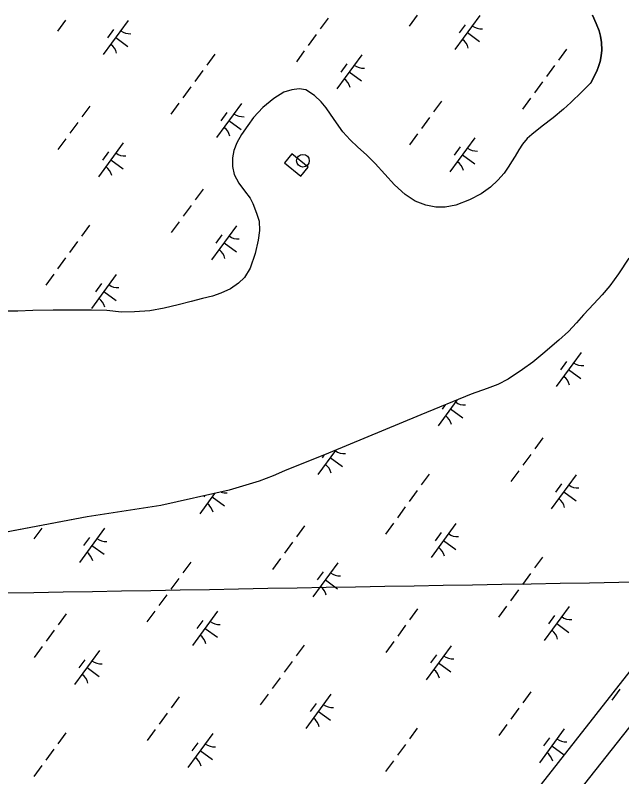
# Model space of a CAD drawing. Extents: x 3905714 to 3926767, y 183354 to 205755.
# Drawn here: x 3919112 to 3919831, y 199307 to 200209 of the extents above; entities that cross this region are included whole.
import ezdxf

# ---------------------------------------------------------------- set-up
doc = ezdxf.new("R2010")
doc.units = 0
for name, color, linetype in [('V-CHAN-DOCK', 7, 'Continuous'), ('V-DOMW-TANK', 7, 'Continuous'), ('V-GRID-MAJR', 7, 'Continuous'), ('V-TOPO-SHOR', 7, 'Continuous'), ('V-UTIL-LINE', 7, 'Continuous'), ('V-WETL-SWMP', 7, 'Continuous')]:
    doc.layers.add(name, color=color, linetype=linetype)

msp = doc.modelspace()

# ---------------------------------------------------------------- linework, layer by layer
at = {"layer": 'V-CHAN-DOCK'}
msp.add_lwpolyline([(3919430.67, 200033.99), (3919450.18, 200018.14), (3919458.83, 200028.79), (3919439.32, 200044.64)], close=True, dxfattribs=at)
at = {"layer": 'V-DOMW-TANK'}
msp.add_circle((3919452.6, 200036.42), 7.5, dxfattribs=at)
at = {"layer": 'V-GRID-MAJR'}
msp.add_spline([(3915564.39, 199463.04), (3920000.19, 199540.18), (3922558.63, 199584.93)], degree=3, dxfattribs=at)
at = {"layer": 'V-TOPO-SHOR'}
for points in [[(3919794.3, 200129.42), (3919801.02, 200142.36), (3919803.06, 200147.93), (3919804.84, 200153.92), (3919806.27, 200160.6), (3919807.03, 200167.45), (3919806.57, 200176.35), (3919805.27, 200183.87), (3919803.54, 200190.29), (3919800.26, 200199.01), (3919795.7, 200208.83)], [(3919794.3, 200129.42), (3919793.1, 200127.86), (3919783.36, 200117.8), (3919770.27, 200105.42), (3919761.54, 200097.42), (3919749.22, 200087.09), (3919736.13, 200077.28), (3919724.06, 200067.47), (3919718.42, 200062.56), (3919712.78, 200055.86), (3919708.42, 200049.42), (3919704.33, 200041.94), (3919699.97, 200034.98), (3919696.64, 200029.83)], [(3919696.64, 200029.83), (3919691, 200021.84), (3919683.82, 200013.33), (3919674.84, 200005.07), (3919663.8, 199997.06), (3919650.19, 199990.08), (3919633.73, 199983.86), (3919621.14, 199981.25), (3919610.33, 199981.22), (3919598.23, 199983.76), (3919585.61, 199988.61), (3919574.01, 199996.3), (3919561.37, 200007.84), (3919549.76, 200020.41), (3919538.41, 200033.25), (3919528.08, 200043.25), (3919517.77, 200052.49), (3919508.74, 200060.95), (3919499.97, 200070.44), (3919489.64, 200085.34), (3919480.08, 200098.95), (3919474.14, 200106.13), (3919466.4, 200113.57), (3919456.09, 200120.23), (3919448.11, 200121.5), (3919439.37, 200120.44), (3919430.12, 200117.59), (3919418.3, 200110.09), (3919405.21, 200099.25), (3919393.92, 200087.64), (3919387.26, 200078.11), (3919379.83, 200067.54), (3919374.45, 200057.74), (3919370.62, 200048.47), (3919369.36, 200039.72), (3919369.39, 200029.43), (3919371.21, 200020.17), (3919376.9, 200009.9), (3919383.36, 200000.91), (3919390.33, 199992.18), (3919393.18, 199985.76), (3919397.84, 199974.2), (3919400.7, 199964.94), (3919401.24, 199953.62), (3919399.73, 199942.3), (3919396.17, 199926.59), (3919390.05, 199909.08), (3919383.39, 199898), (3919376.46, 199891.29), (3919366.7, 199884.57), (3919355.4, 199879.4), (3919345.63, 199875.77), (3919333.55, 199873.16), (3919320.18, 199869.78), (3919305.01, 199865.88), (3919288.29, 199861.72), (3919271.07, 199858.58), (3919253.06, 199857.24), (3919237.62, 199857.2), (3919220.38, 199858.96), (3919202.11, 199859.42), (3919181.79, 199859.36), (3919156.58, 199859.29), (3919132.65, 199858.97), (3919114.64, 199858.15), (3919094.83, 199858.09)], [(3919839.02, 199921.04), (3919826.74, 199902.26), (3919816.25, 199888.36), (3919807.29, 199877.54), (3919797.56, 199866.98), (3919785.26, 199853.85), (3919776.81, 199844.32), (3919767.33, 199834.27), (3919756.06, 199823.97), (3919737.1, 199807.73), (3919725.05, 199797.94), (3919712.74, 199789.17), (3919696.08, 199777.82), (3919683.77, 199771.36), (3919671.19, 199766.71), (3919652.2, 199759.71), (3919592.42, 199735.4), (3919483.11, 199689.88), (3919430.76, 199669.19), (3919417.42, 199663.24), (3919400.74, 199657.03), (3919365.32, 199646.14), (3919284.2, 199628.19), (3919197.15, 199614.59), (3919048.5, 199586.43)]]:
    msp.add_lwpolyline(points, dxfattribs=at)
at = {"layer": 'V-UTIL-LINE'}
for points in [[(3920382.72, 200123.13), (3919431.34, 198911.04), (3917639.74, 196643.01), (3912670.96, 189304.15), (3911629.35, 187953.28)], [(3917520.12, 196733.21), (3917669.62, 196618.74), (3919457.38, 198881.61), (3920417.08, 200095.51)]]:
    msp.add_lwpolyline(points, dxfattribs=at)
at = {"layer": 'V-WETL-SWMP'}
for p, q in [((3919482.68, 200205.33), (3919473.22, 200192.42)), ((3919588.09, 200208.62), (3919578.64, 200195.71)), ((3919662.27, 200208.29), (3919632.72, 200167.96)), ((3919795.7, 200208.83), (3919800.26, 200199.01)), ((3919171.42, 200202.79), (3919161.96, 200189.89)), ((3919245.6, 200202.47), (3919216.05, 200162.13)), ((3919644.82, 200197.52), (3919637.73, 200187.84)), ((3919800.26, 200199.01), (3919803.54, 200190.29)), ((3919228.15, 200191.7), (3919221.06, 200182.02)), ((3919468.5, 200185.97), (3919459.04, 200173.06)), ((3919647.5, 200188.13), (3919662.02, 200177.49)), ((3919803.54, 200190.29), (3919805.27, 200183.87)), ((3919230.83, 200182.3), (3919245.35, 200171.66)), ((3919805.27, 200183.87), (3919806.58, 200176.35)), ((3919764.82, 200168.39), (3919755.37, 200155.49)), ((3919806.58, 200176.35), (3919807.03, 200167.45)), ((3919348.15, 200162.57), (3919338.69, 200149.66)), ((3919454.31, 200166.61), (3919444.86, 200153.7)), ((3919522.32, 200161.78), (3919492.77, 200121.44)), ((3919806.28, 200160.6), (3919804.84, 200153.92)), ((3919807.03, 200167.45), (3919806.28, 200160.6)), ((3919504.87, 200151.01), (3919497.78, 200141.33)), ((3919804.84, 200153.92), (3919803.06, 200147.93)), ((3919333.97, 200143.21), (3919324.51, 200130.3)), ((3919507.55, 200141.61), (3919522.07, 200130.97)), ((3919750.64, 200149.03), (3919741.18, 200136.13)), ((3919801.02, 200142.36), (3919794.3, 200129.42)), ((3919803.06, 200147.93), (3919801.02, 200142.36)), ((3919319.78, 200123.85), (3919310.33, 200110.94)), ((3919736.45, 200129.67), (3919727, 200116.77)), ((3919793.1, 200127.86), (3919783.35, 200117.8)), ((3919794.3, 200129.42), (3919793.1, 200127.86)), ((3919430.11, 200117.59), (3919418.3, 200110.09)), ((3919439.37, 200120.44), (3919430.11, 200117.59)), ((3919448.11, 200121.5), (3919439.37, 200120.44)), ((3919456.09, 200120.23), (3919448.11, 200121.5)), ((3919466.4, 200113.57), (3919456.09, 200120.23)), ((3919474.14, 200106.13), (3919466.4, 200113.57)), ((3919783.35, 200117.8), (3919770.27, 200105.42)), ((3919305.6, 200104.49), (3919296.14, 200091.58)), ((3919418.3, 200110.09), (3919405.21, 200099.25)), ((3919480.08, 200098.95), (3919474.14, 200106.13)), ((3919616.86, 200107.02), (3919607.4, 200094.12)), ((3919722.27, 200110.31), (3919712.81, 200097.41)), ((3919770.27, 200105.42), (3919761.54, 200097.42)), ((3919200.19, 200101.2), (3919190.73, 200088.29)), ((3919379.78, 200104.16), (3919350.23, 200063.83)), ((3919405.21, 200099.25), (3919393.92, 200087.64)), ((3919489.64, 200085.34), (3919480.08, 200098.95)), ((3919761.54, 200097.42), (3919749.22, 200087.09)), ((3919362.33, 200093.39), (3919355.24, 200083.71)), ((3919393.92, 200087.64), (3919387.26, 200078.11)), ((3919602.67, 200087.66), (3919593.22, 200074.76)), ((3919749.22, 200087.09), (3919736.13, 200077.28)), ((3919186, 200081.84), (3919176.55, 200068.93)), ((3919365.01, 200083.99), (3919379.53, 200073.36)), ((3919387.26, 200078.11), (3919379.83, 200067.54)), ((3919499.97, 200070.44), (3919489.64, 200085.34)), ((3919508.74, 200060.95), (3919499.97, 200070.44)), ((3919736.13, 200077.28), (3919724.06, 200067.47)), ((3919171.82, 200062.48), (3919162.36, 200049.57)), ((3919379.83, 200067.54), (3919374.45, 200057.74)), ((3919517.77, 200052.48), (3919508.74, 200060.95)), ((3919588.49, 200068.3), (3919579.03, 200055.4)), ((3919656.5, 200063.47), (3919626.95, 200023.14)), ((3919718.42, 200062.56), (3919712.78, 200055.86)), ((3919724.06, 200067.47), (3919718.42, 200062.56)), ((3919239.83, 200057.65), (3919210.28, 200017.31)), ((3919374.45, 200057.74), (3919370.62, 200048.47)), ((3919528.09, 200043.25), (3919517.77, 200052.48)), ((3919639.05, 200052.7), (3919631.95, 200043.02)), ((3919712.78, 200055.86), (3919708.42, 200049.41)), ((3919222.37, 200046.88), (3919215.28, 200037.2)), ((3919370.62, 200048.47), (3919369.36, 200039.72)), ((3919538.41, 200033.25), (3919528.09, 200043.25)), ((3919641.72, 200043.3), (3919656.24, 200032.67)), ((3919704.33, 200041.94), (3919699.97, 200034.98)), ((3919708.42, 200049.41), (3919704.33, 200041.94)), ((3919225.05, 200037.48), (3919239.57, 200026.84)), ((3919369.36, 200039.72), (3919369.39, 200029.43)), ((3919549.76, 200020.41), (3919538.41, 200033.25)), ((3919699.97, 200034.98), (3919696.64, 200029.83)), ((3919369.39, 200029.43), (3919371.21, 200020.17)), ((3919696.64, 200029.83), (3919691, 200021.84)), ((3919371.21, 200020.17), (3919376.9, 200009.9)), ((3919561.37, 200007.84), (3919549.76, 200020.41)), ((3919691, 200021.84), (3919683.82, 200013.33)), ((3919376.9, 200009.9), (3919383.36, 200000.91)), ((3919574.01, 199996.3), (3919561.37, 200007.84)), ((3919683.82, 200013.33), (3919674.84, 200005.07)), ((3919334.37, 200002.89), (3919324.91, 199989.98)), ((3919383.36, 200000.91), (3919390.33, 199992.18)), ((3919585.61, 199988.61), (3919574.01, 199996.3)), ((3919663.8, 199997.06), (3919650.18, 199990.08)), ((3919674.84, 200005.07), (3919663.8, 199997.06)), ((3919390.33, 199992.18), (3919393.18, 199985.76)), ((3919598.23, 199983.76), (3919585.61, 199988.61)), ((3919650.18, 199990.08), (3919633.74, 199983.86)), ((3919320.18, 199983.53), (3919310.72, 199970.62)), ((3919393.18, 199985.76), (3919397.84, 199974.2)), ((3919610.33, 199981.22), (3919598.23, 199983.76)), ((3919621.14, 199981.25), (3919610.33, 199981.22)), ((3919633.74, 199983.86), (3919621.14, 199981.25)), ((3919397.84, 199974.2), (3919400.7, 199964.94)), ((3919199.84, 199960.13), (3919190.38, 199947.23)), ((3919306, 199964.17), (3919296.54, 199951.26)), ((3919400.7, 199964.94), (3919401.24, 199953.62)), ((3919374.01, 199959.34), (3919344.46, 199919.01)), ((3919401.24, 199953.62), (3919399.73, 199942.3)), ((3919356.55, 199948.57), (3919349.46, 199938.89)), ((3919399.73, 199942.3), (3919396.17, 199926.59)), ((3919185.65, 199940.77), (3919176.2, 199927.87)), ((3919359.23, 199939.17), (3919373.75, 199928.53)), ((3919396.17, 199926.59), (3919390.04, 199909.08)), ((3919171.47, 199921.41), (3919162.01, 199908.51)), ((3919839.02, 199921.05), (3919826.74, 199902.26)), ((3919390.04, 199909.08), (3919383.39, 199898)), ((3919157.28, 199902.05), (3919147.83, 199889.15)), ((3919231.47, 199901.72), (3919201.92, 199861.39)), ((3919383.39, 199898), (3919376.46, 199891.29)), ((3919826.74, 199902.26), (3919816.25, 199888.36)), ((3919214.01, 199890.96), (3919206.92, 199881.28)), ((3919376.46, 199891.29), (3919366.7, 199884.57)), ((3919816.25, 199888.36), (3919807.29, 199877.54)), ((3919216.69, 199881.56), (3919231.21, 199870.92)), ((3919355.4, 199879.4), (3919345.63, 199875.77)), ((3919366.7, 199884.57), (3919355.4, 199879.4)), ((3919333.54, 199873.16), (3919320.18, 199869.78)), ((3919345.63, 199875.77), (3919333.54, 199873.16)), ((3919807.29, 199877.54), (3919797.56, 199866.98)), ((3919288.3, 199861.72), (3919271.07, 199858.58)), ((3919305.01, 199865.88), (3919288.3, 199861.72)), ((3919320.18, 199869.78), (3919305.01, 199865.88)), ((3919797.56, 199866.98), (3919785.26, 199853.85)), ((3919114.64, 199858.15), (3919094.83, 199858.09)), ((3919132.65, 199858.97), (3919114.64, 199858.15)), ((3919156.58, 199859.29), (3919132.65, 199858.97)), ((3919181.79, 199859.36), (3919156.58, 199859.29)), ((3919202.11, 199859.42), (3919181.79, 199859.36)), ((3919220.38, 199858.95), (3919202.11, 199859.42)), ((3919237.62, 199857.2), (3919220.38, 199858.95)), ((3919253.06, 199857.24), (3919237.62, 199857.2)), ((3919271.07, 199858.58), (3919253.06, 199857.24)), ((3919785.26, 199853.85), (3919776.81, 199844.32)), ((3919776.81, 199844.32), (3919767.33, 199834.27)), ((3919767.33, 199834.27), (3919756.06, 199823.97)), ((3919756.06, 199823.97), (3919737.1, 199807.73)), ((3919737.1, 199807.73), (3919725.05, 199797.94)), ((3919782.32, 199809.24), (3919752.77, 199768.91)), ((3919725.05, 199797.94), (3919712.74, 199789.17)), ((3919764.87, 199798.48), (3919757.77, 199788.8)), ((3919712.74, 199789.17), (3919696.08, 199777.82)), ((3919767.54, 199789.08), (3919782.06, 199778.44)), ((3919683.77, 199771.36), (3919671.19, 199766.7)), ((3919696.08, 199777.82), (3919683.77, 199771.36)), ((3919671.19, 199766.7), (3919652.2, 199759.71)), ((3919652.2, 199759.71), (3919592.42, 199735.4)), ((3919635.05, 199752.74), (3919612.81, 199722.39)), ((3919621.42, 199747.2), (3919617.82, 199742.28)), ((3919592.42, 199735.4), (3919483.11, 199689.89)), ((3919627.59, 199742.56), (3919642.11, 199731.92)), ((3919736.9, 199707.97), (3919727.45, 199695.07)), ((3919483.11, 199689.89), (3919430.76, 199669.19)), ((3919491.11, 199693.22), (3919470.28, 199664.78)), ((3919477.47, 199687.66), (3919475.28, 199684.67)), ((3919485.05, 199684.95), (3919499.57, 199674.31)), ((3919722.72, 199688.61), (3919713.26, 199675.71)), ((3919417.42, 199663.24), (3919400.74, 199657.03)), ((3919430.76, 199669.19), (3919417.42, 199663.24)), ((3919602.37, 199665.21), (3919592.92, 199652.31)), ((3919708.54, 199669.25), (3919699.08, 199656.35)), ((3919776.54, 199664.42), (3919746.99, 199624.09)), ((3919400.74, 199657.03), (3919365.32, 199646.14)), ((3919759.09, 199653.66), (3919752, 199643.98)), ((3919365.32, 199646.14), (3919284.2, 199628.19)), ((3919588.19, 199645.85), (3919578.73, 199632.95)), ((3919347.93, 199642.29), (3919330.32, 199618.26)), ((3919336.51, 199639.77), (3919335.33, 199638.15)), ((3919345.1, 199638.43), (3919359.62, 199627.79)), ((3919761.77, 199644.26), (3919776.29, 199633.62)), ((3919284.2, 199628.19), (3919197.15, 199614.59)), ((3919574.01, 199626.49), (3919564.55, 199613.59)), ((3919197.15, 199614.59), (3919048.5, 199586.43)), ((3919143.15, 199601.31), (3919133.69, 199588.4)), ((3919217.33, 199600.98), (3919187.78, 199560.65)), ((3919454.41, 199603.84), (3919444.95, 199590.94)), ((3919559.82, 199607.13), (3919550.37, 199594.23)), ((3919634, 199606.81), (3919604.45, 199566.47)), ((3919616.55, 199596.04), (3919609.46, 199586.36)), ((3919199.88, 199590.21), (3919192.79, 199580.53)), ((3919440.23, 199584.48), (3919430.77, 199571.58)), ((3919619.23, 199586.64), (3919633.75, 199576)), ((3919202.56, 199580.81), (3919217.08, 199570.18)), ((3919426.04, 199565.12), (3919416.59, 199552.22)), ((3919736.55, 199566.91), (3919727.1, 199554)), ((3919319.88, 199561.08), (3919310.42, 199548.18)), ((3919494.05, 199560.29), (3919464.5, 199519.96)), ((3919476.6, 199549.52), (3919469.51, 199539.84)), ((3919722.37, 199547.55), (3919712.91, 199534.64)), ((3919305.7, 199541.72), (3919296.24, 199528.82)), ((3919479.27, 199540.12), (3919493.8, 199529.49)), ((3919708.18, 199528.19), (3919698.73, 199515.28)), ((3919291.51, 199522.36), (3919282.06, 199509.46)), ((3919277.33, 199503), (3919267.87, 199490.1)), ((3919351.51, 199502.68), (3919321.96, 199462.34)), ((3919588.59, 199505.54), (3919579.13, 199492.63)), ((3919694, 199508.83), (3919684.54, 199495.92)), ((3919768.18, 199508.5), (3919738.63, 199468.17)), ((3919171.92, 199499.71), (3919162.46, 199486.8)), ((3919334.06, 199491.91), (3919326.97, 199482.23)), ((3919750.73, 199497.73), (3919743.64, 199488.05)), ((3919336.74, 199482.51), (3919351.26, 199471.87)), ((3919574.4, 199486.18), (3919564.95, 199473.27)), ((3919753.41, 199488.33), (3919767.93, 199477.7)), ((3919157.73, 199480.35), (3919148.28, 199467.44)), ((3919560.22, 199466.82), (3919550.76, 199453.91)), ((3919143.55, 199460.99), (3919134.09, 199448.08)), ((3919211.56, 199456.16), (3919182.01, 199415.83)), ((3919454.06, 199462.78), (3919444.6, 199449.87)), ((3919628.23, 199461.98), (3919598.68, 199421.65)), ((3919610.78, 199451.22), (3919603.68, 199441.54)), ((3919194.1, 199445.39), (3919187.01, 199435.71)), ((3919439.87, 199443.42), (3919430.42, 199430.51)), ((3919613.45, 199441.82), (3919627.97, 199431.18)), ((3919196.78, 199435.99), (3919211.3, 199425.36)), ((3919425.69, 199424.06), (3919416.23, 199411.15)), ((3919828.18, 199410.52), (3919818.72, 199397.62)), ((3919306.09, 199401.41), (3919296.64, 199388.5)), ((3919411.51, 199404.7), (3919402.05, 199391.79)), ((3919485.69, 199404.37), (3919456.14, 199364.04)), ((3919722.77, 199407.23), (3919713.31, 199394.32)), ((3919468.24, 199393.6), (3919461.15, 199383.92)), ((3919470.92, 199384.2), (3919485.44, 199373.56)), ((3919708.58, 199387.87), (3919699.13, 199374.96)), ((3919291.91, 199382.05), (3919282.45, 199369.14)), ((3919694.4, 199368.51), (3919684.94, 199355.6)), ((3919171.56, 199358.65), (3919162.11, 199345.74)), ((3919277.73, 199362.69), (3919268.27, 199349.78)), ((3919345.74, 199357.85), (3919316.19, 199317.52)), ((3919588.24, 199364.47), (3919578.78, 199351.56)), ((3919762.41, 199363.68), (3919732.86, 199323.35)), ((3919328.28, 199347.09), (3919321.19, 199337.41)), ((3919744.96, 199352.91), (3919737.86, 199343.23)), ((3919157.38, 199339.29), (3919147.92, 199326.38)), ((3919574.05, 199345.11), (3919564.6, 199332.2)), ((3919747.63, 199343.51), (3919762.15, 199332.87)), ((3919330.96, 199337.69), (3919345.48, 199327.05)), ((3919143.2, 199319.93), (3919133.74, 199307.02)), ((3919559.87, 199325.75), (3919550.41, 199312.84))]:
    msp.add_line(p, q, dxfattribs=at)
for centre, start, end in [((3919664.02, 200210.27), 232.99998, 274.54364), ((3919247.34, 200204.44), 232.99998, 274.54364), ((3919631.37, 200165.7), 12.99998, 54.54364), ((3919214.69, 200159.88), 12.99998, 54.54364), ((3919524.06, 200163.75), 232.99998, 274.54364), ((3919491.41, 200119.19), 12.99998, 54.54364), ((3919381.52, 200106.14), 232.99998, 274.54364), ((3919348.87, 200061.57), 12.99998, 54.54364), ((3919658.24, 200065.45), 232.99998, 274.54364), ((3919241.57, 200059.62), 232.99998, 274.54364), ((3919625.59, 200020.88), 12.99998, 54.54364), ((3919208.92, 200015.06), 12.99998, 54.54364), ((3919375.75, 199961.31), 232.99998, 274.54364), ((3919343.1, 199916.75), 12.99998, 54.54364), ((3919233.21, 199903.7), 232.99998, 274.54364), ((3919200.56, 199859.14), 12.99998, 54.54364), ((3919784.06, 199811.22), 232.99998, 274.54364), ((3919751.41, 199766.65), 12.99998, 54.54364), ((3919644.11, 199764.7), 232.99998, 274.54364), ((3919611.46, 199720.14), 12.99998, 54.54364), ((3919501.57, 199707.09), 232.99998, 274.54364), ((3919468.92, 199662.52), 12.99998, 54.54364), ((3919778.28, 199666.4), 232.99998, 274.54364), ((3919361.61, 199660.57), 250.13509, 274.54364), ((3919745.64, 199621.83), 12.99998, 54.54364), ((3919328.96, 199616.01), 12.99998, 54.54364), ((3919635.75, 199608.78), 232.99998, 274.54364), ((3919219.07, 199602.96), 232.99998, 274.54364), ((3919186.42, 199558.39), 12.99998, 54.54364), ((3919603.1, 199564.22), 12.99998, 54.54364), ((3919495.79, 199562.27), 232.99998, 274.54364), ((3919463.14, 199517.7), 12.99998, 54.54364), ((3919769.92, 199510.47), 232.99998, 274.54364), ((3919353.25, 199504.65), 232.99998, 274.54364), ((3919320.6, 199460.09), 12.99998, 54.54364), ((3919737.28, 199465.91), 12.99998, 54.54364), ((3919629.97, 199463.96), 232.99998, 274.54364), ((3919213.3, 199458.13), 232.99998, 274.54364), ((3919597.32, 199419.4), 12.99998, 54.54364), ((3919180.65, 199413.57), 12.99998, 54.54364), ((3919487.43, 199406.34), 232.99998, 274.54364), ((3919454.78, 199361.78), 12.99998, 54.54364), ((3919764.15, 199365.65), 232.99998, 274.54364), ((3919347.48, 199359.83), 232.99998, 274.54364), ((3919314.83, 199315.27), 12.99998, 54.54364), ((3919731.5, 199321.09), 12.99998, 54.54364)]:
    msp.add_arc(centre, 17.62, start, end, dxfattribs=at)

doc.saveas('drawing.dxf')
